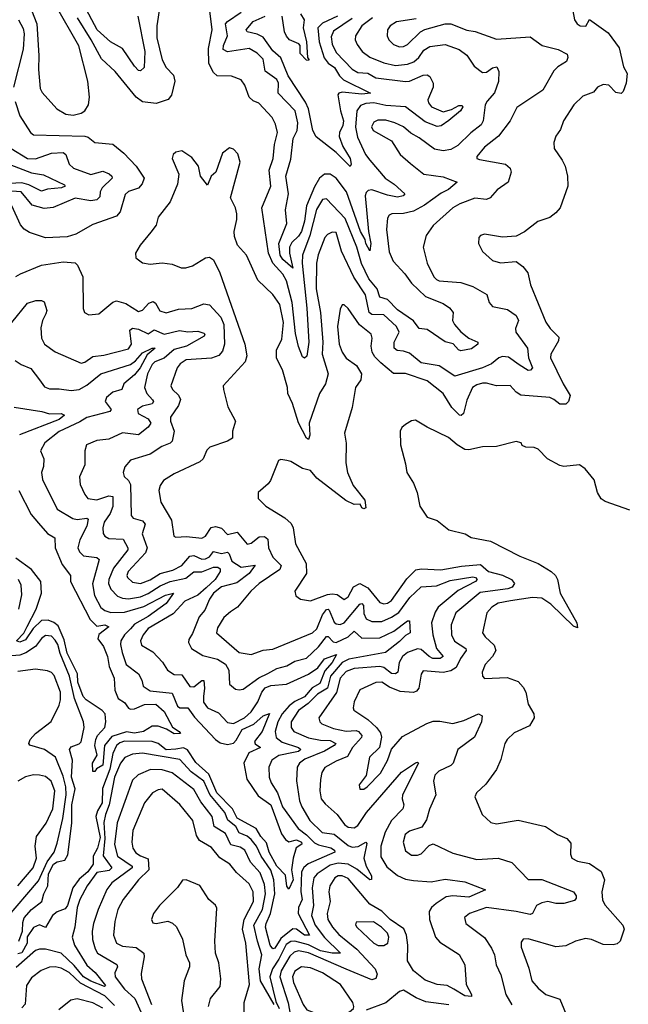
# Model space of a CAD drawing. Extents: x 1552033 to 1694788, y 811965 to 917215.
# Tile 520 of 632: x 1656295 to 1659371, y 885215 to 890196. Entities that reach past the tile are written whole.
import ezdxf

# ---------------------------------------------------------------- set-up
doc = ezdxf.new("R2010")
doc.units = 0

msp = doc.modelspace()

# ---------------------------------------------------------------- linework, layer by layer
at = {"layer": '0CON20XD'}
for points in [[(1656565, 889713.8), (1656605, 889723.1), (1656624.7, 889735.3), (1656642.9, 889765), (1656648.2, 889805), (1656638.7, 889885), (1656593.4, 890063.4), (1656475, 890273.3), (1656405, 890356.7), (1656355, 890386.6), (1656335, 890387.1), (1656315.5, 890365), (1656315.4, 890345), (1656382.4, 890175), (1656391.7, 890015), (1656389.2, 889945), (1656398.3, 889848.3), (1656408.9, 889828.9), (1656483.3, 889745), (1656527.9, 889717.9), (1656565, 889713.8)], [(1657003.1, 890265), (1656988.5, 890165), (1656989, 890105), (1657015, 889993.1), (1657035, 889954.5), (1657072.7, 889915), (1657078.6, 889885), (1657061.5, 889815), (1657045, 889791.9), (1656985, 889772.3), (1656915, 889781.2), (1656884.5, 889805), (1656776.9, 889935), (1656708.7, 889998.7), (1656656.3, 890095), (1656586.6, 890205)], [(1656892.7, 890215), (1656926.9, 890035), (1656923.3, 889955), (1656905, 889936.9), (1656895, 889939.4), (1656875, 889960.5), (1656815, 890050.5), (1656754.4, 890084.4), (1656686.3, 890145), (1656617.2, 890275)], [(1658078.9, 890205), (1658023.8, 890165), (1657993.1, 890115), (1657990.4, 890095), (1658000.8, 890070.9), (1658026.4, 890035), (1658065, 890006), (1658135, 889978.4), (1658195, 889964.3), (1658255, 889972), (1658286.5, 889983.5), (1658312.6, 890005), (1658338.1, 890041.9), (1658368.7, 890061.3), (1658445, 890071.4), (1658515.7, 890045), (1658555, 890016.5), (1658591.8, 889961.8), (1658635, 889928.8), (1658655, 889931.4), (1658685, 889952.3), (1658707.1, 889957.1), (1658717.8, 889935), (1658715.7, 889884.3), (1658694.4, 889825.6), (1658658.4, 889785), (1658648.6, 889765), (1658637.5, 889685), (1658628.2, 889665), (1658575, 889623.4), (1658509.7, 889560.3), (1658475, 889540.5), (1658435, 889532.9), (1658391, 889541), (1658315, 889598.4), (1658271.9, 889621.9), (1658235, 889654.5), (1658191.2, 889675), (1658145, 889687.7), (1658105, 889687.9), (1658085, 889678.5), (1658072.5, 889655), (1658082.5, 889635), (1658173.8, 889583.8), (1658217.5, 889515), (1658271.2, 889468.8), (1658338, 889415), (1658435, 889402.2), (1658506.2, 889375), (1658462, 889338), (1658425, 889319), (1658341.5, 889258.5), (1658285, 889228.6), (1658235, 889215.2), (1658175.4, 889214.6), (1658162.5, 889207.5), (1658155, 889192.5), (1658148.8, 889135), (1658162.6, 889022.6), (1658183.1, 888975), (1658241, 888911), (1658275, 888862.8), (1658345.8, 888795.8), (1658435, 888760), (1658468, 888738), (1658486.9, 888715), (1658482.9, 888675), (1658492.3, 888655), (1658525, 888617.5), (1658565.3, 888585.3), (1658610, 888565), (1658610.8, 888555), (1658578, 888532), (1658525, 888520.7), (1658513.8, 888526.2), (1658486.2, 888556.2), (1658445, 888566.4), (1658355, 888629.5), (1658314.7, 888634.7), (1658285, 888673.1), (1658205, 888728.3), (1658155, 888780.6), (1658115, 888792.7), (1658102.6, 888835), (1658060.6, 888885), (1658022.6, 888962.6), (1657999.2, 889045), (1657940.9, 889190.9), (1657845, 889290.9), (1657825, 889286.8), (1657795, 889236.4), (1657761.5, 889105), (1657725.2, 889004.8), (1657723.2, 888965), (1657746.5, 888736.5), (1657755.9, 888565), (1657746.6, 888493.4), (1657735, 888483.3), (1657725, 888491.1), (1657703.6, 888543.6), (1657688.5, 888608.5), (1657672.5, 888765), (1657643.2, 888875), (1657625, 888909.3), (1657574.7, 888964.7), (1657551.8, 889015), (1657518.8, 889245), (1657563.6, 889355), (1657556.2, 889435), (1657576.8, 889495), (1657583.8, 889565), (1657598.9, 889625), (1657588.3, 889668.3), (1657570.9, 889700.9), (1657503.6, 889773.6), (1657475, 889786.5), (1657455.3, 889805.3), (1657432.5, 889865), (1657415, 889892.5), (1657365, 889910.9), (1657293.1, 889913.1), (1657275, 889928.6), (1657250.6, 889975), (1657249.2, 890050.8), (1657267.5, 890145), (1657254, 890255)], [(1656288.4, 890195), (1656311.7, 890151.7), (1656317.7, 890125), (1656313.2, 890046.8), (1656262.9, 889855)], [(1658299.6, 890200.4), (1658199.2, 890185), (1658168.5, 890165), (1658153.5, 890145), (1658151.8, 890115), (1658160.9, 890095), (1658185, 890070.8), (1658215, 890059.1), (1658235, 890060.7), (1658255, 890071.6), (1658320.5, 890135), (1658343.2, 890146.8), (1658445, 890174.7), (1658475, 890176.1), (1658555, 890144.1), (1658596.6, 890136.6), (1658705, 890097.1), (1658875, 890109.7), (1658936.3, 890066.3), (1659016.2, 890045), (1659061.9, 890021.9), (1659065.6, 890005), (1659059.4, 889985), (1659015, 889958.2), (1658995, 889937.9), (1658940, 889840), (1658807.8, 889752.2), (1658773.6, 889685), (1658715, 889606.7), (1658645, 889552.2), (1658605.8, 889505), (1658606.2, 889495), (1658619.1, 889489.1), (1658750, 889465), (1658774.6, 889445), (1658779.1, 889425), (1658764.7, 889375.3), (1658708.1, 889335), (1658672.5, 889295), (1658655, 889287.3), (1658595, 889293.5), (1658520, 889265), (1658484.5, 889245), (1658384.3, 889155), (1658349.4, 889105), (1658334.5, 889045), (1658354.6, 888965), (1658389.1, 888895), (1658401.7, 888881.8), (1658415, 888874.7), (1658525, 888866.1), (1658585, 888847.2), (1658655.8, 888805.8), (1658668.2, 888765), (1658685, 888745.6), (1658761.1, 888731.1), (1658805, 888700), (1658815.6, 888675), (1658800.6, 888635), (1658802.5, 888615), (1658861.1, 888535), (1658866.5, 888485), (1658886.4, 888435), (1658876.7, 888423.3), (1658865, 888422), (1658820.5, 888450.5), (1658765, 888488.9), (1658735, 888491.9), (1658716.9, 888485), (1658679.4, 888455), (1658635.1, 888434.9), (1658495, 888393.6), (1658415, 888444.8), (1658325, 888459.7), (1658265, 888508.8), (1658235, 888519.8), (1658202.9, 888522.9), (1658187.9, 888535), (1658187.6, 888565), (1658212.4, 888615), (1658200.4, 888645), (1658135, 888703.2), (1658075, 888704.4), (1658061.9, 888715), (1658042.2, 888805), (1657983.2, 888893.2), (1657922.2, 889025), (1657895, 889120.6), (1657875, 889122.3), (1657850.5, 889109.5), (1657837.7, 889095), (1657803.8, 889006.2), (1657795.6, 888964.4), (1657794.1, 888835), (1657814.8, 888714.8), (1657827, 888565), (1657824.3, 888504.3), (1657854.5, 888405), (1657841.6, 888355), (1657810.9, 888305), (1657757.5, 888155), (1657761.2, 888095), (1657755, 888072.5), (1657745, 888080), (1657705, 888156.7), (1657674.5, 888254.5), (1657650.8, 888305), (1657649.4, 888335), (1657624, 888425), (1657593.4, 888483.4), (1657593.3, 888525), (1657619.5, 888580.5), (1657628, 888665), (1657610.3, 888755), (1657575, 888805.6), (1657498.3, 888878.3), (1657442.2, 889005), (1657396.6, 889056.6), (1657380.3, 889100.3), (1657378.5, 889125), (1657392.9, 889185), (1657392.9, 889215), (1657385.4, 889245), (1657360, 889295), (1657410, 889475), (1657397, 889517), (1657375, 889541.2), (1657355, 889548.8), (1657319.3, 889520.7), (1657286.7, 889425), (1657263.3, 889405), (1657245, 889360), (1657208.1, 889405), (1657198.1, 889455), (1657165, 889500), (1657115, 889533.3), (1657085, 889526.2), (1657070, 889515), (1657066.2, 889495), (1657100, 889415), (1657092.9, 889365), (1657055.4, 889274.6), (1656995, 889197.5), (1656985, 889156.2), (1656957.7, 889122.3), (1656904.4, 889055.6), (1656880.8, 889015), (1656882.4, 888992.4), (1656915, 888966), (1656955, 888959.4), (1657015, 888966.9), (1657065, 888959.4), (1657111.3, 888941.3), (1657135, 888940.6), (1657168.9, 888951.1), (1657235, 888992.5), (1657255, 888994.3), (1657275, 888981.4), (1657305.9, 888915.9), (1657432.2, 888555), (1657443.8, 888496.2), (1657434.7, 888465.3), (1657324.3, 888345), (1657324.4, 888325), (1657347.8, 888237.8), (1657385.6, 888165), (1657371.1, 888115), (1657370, 888080), (1657345, 888064.3), (1657255.5, 888034.5), (1657241.7, 888018.3), (1657222.2, 887975), (1657205, 887959.1), (1657075, 887898.9), (1657022.5, 887865), (1657005, 887840), (1656998.1, 887815), (1657007.8, 887755), (1657062.5, 887665), (1657074.3, 887584.3), (1657085, 887578.8), (1657138.6, 887581.4), (1657215, 887572.9), (1657235, 887583.8), (1657263.1, 887626.9), (1657285, 887633.1), (1657315, 887624.3), (1657345, 887592.9), (1657395, 887604.3), (1657445, 887542.9), (1657465, 887547.9), (1657505, 887580.4), (1657532.7, 887582.7), (1657549.1, 887569.1), (1657552.4, 887525), (1657575, 887477.1), (1657617.2, 887435), (1657610.7, 887415), (1657505.9, 887344.1), (1657462.7, 887305), (1657396.2, 887223.8), (1657360.8, 887200.8), (1657327, 887173), (1657295, 887120), (1657289.5, 887095), (1657405, 886995.8), (1657465, 886985.3), (1657525, 887006.9), (1657575, 887011.8), (1657775, 887094.1), (1657796.9, 887115), (1657826.4, 887185), (1657845, 887212.1), (1657855, 887214), (1657858.9, 887208.9), (1657885, 887148.6), (1657895, 887140.3), (1657915, 887136.8), (1657935, 887144.8), (1658015, 887239.3), (1658025, 887243.2), (1658033.3, 887233.3), (1658035, 887192.5), (1658045.5, 887165.5), (1658075, 887152.2), (1658125, 887152.2), (1658175, 887174), (1658211.9, 887198.1), (1658267.1, 887272.9), (1658325, 887327.7), (1658402.6, 887332.6), (1658470.2, 887359.8), (1658585, 887377.7), (1658599.1, 887375), (1658607.3, 887365), (1658599.2, 887355), (1658510.9, 887309.1), (1658410.8, 887225), (1658395, 887198.9), (1658375.8, 887145), (1658384.1, 887085), (1658401.8, 887015), (1658435.7, 886974.3), (1658421.2, 886965), (1658383.6, 886965), (1658364.2, 886974.2), (1658325, 887010.5), (1658305, 887013.8), (1658255, 886994.8), (1658229.6, 886975), (1658212.7, 886945), (1658207.2, 886895), (1658195, 886886.9), (1658175, 886889.4), (1658135, 886918.8), (1658115, 886923.7), (1657986, 886915), (1657945, 886898.8), (1657915.5, 886865), (1657897.2, 886792.8), (1657806.7, 886665), (1657812.2, 886645), (1657822.9, 886635), (1657880.8, 886610.8), (1657945, 886597), (1657995, 886600.7), (1658007.8, 886595), (1658024, 886575), (1658022.7, 886565), (1657977.8, 886515), (1657951.5, 886468.5), (1657895, 886446.2), (1657837, 886413), (1657822.4, 886387.6), (1657815, 886352.5), (1657811.5, 886295), (1657819.1, 886255), (1657839.2, 886229.1), (1657899.1, 886175), (1657936, 886125), (1657955, 886111.1), (1657985, 886107.4), (1658005, 886120), (1658047.7, 886185), (1658225, 886389.4), (1658295, 886436.5), (1658305, 886440), (1658310.8, 886435), (1658229.4, 886275), (1658227.6, 886255), (1658236.6, 886225), (1658231.8, 886205), (1658175.2, 886145), (1658143, 886087), (1658121, 886015), (1658121.3, 885961.3), (1658151, 885911), (1658205, 885866.9), (1658245, 885849.2), (1658285, 885841.6), (1658375, 885834.7), (1658445, 885849.3), (1658545.3, 885835.3), (1658650, 885795), (1658565, 885757.5), (1658485, 885764.4), (1658451.5, 885758.5), (1658400.3, 885725), (1658376.7, 885705), (1658364.1, 885685), (1658365.8, 885645), (1658397.5, 885555), (1658419.5, 885529.5), (1658516.9, 885466.9), (1658545.6, 885415), (1658552.2, 885315), (1658579.4, 885265), (1658578.8, 885255), (1658545, 885258.8), (1658488.7, 885291.3)], [(1657975, 890203.2), (1657881.7, 890138.3), (1657869.6, 890110.4), (1657875, 890073.3), (1657895, 890030.4), (1657976, 889946), (1658005, 889929), (1658055, 889925.2), (1658095, 889902.2), (1658245, 889884.2), (1658265, 889886.1), (1658335, 889915.4), (1658355, 889918.1), (1658368.3, 889908.3), (1658385.7, 889875), (1658385.6, 889855), (1658358.5, 889791.5), (1658360.9, 889775), (1658376.9, 889755), (1658435, 889730.4), (1658478.5, 889741.5), (1658515, 889761.5), (1658531.7, 889761.7), (1658535.7, 889755.7), (1658522.9, 889735), (1658465, 889686.7), (1658425, 889659.6), (1658405, 889655.4), (1658345, 889680), (1658245, 889755.8), (1658145, 889761.6), (1658085, 889776.1), (1658045, 889772.7), (1658018, 889762), (1657999.5, 889735), (1657993.1, 889653.1), (1658002.6, 889602.6), (1658043.3, 889515), (1658064.1, 889485), (1658142.7, 889395), (1658187.7, 889365), (1658242.5, 889315), (1658234.2, 889305), (1658205, 889299.1), (1658155, 889307.9), (1658075, 889335.2), (1658057.2, 889332.8), (1658047.1, 889322.9), (1658041.9, 889305), (1658047.4, 889235), (1658058.1, 889125), (1658070.2, 889065), (1658065, 889027.5), (1658045, 889064.5), (1658041.6, 889085), (1658017.6, 889125), (1657946.6, 889325), (1657895, 889394.1), (1657865, 889415.7), (1657835, 889415.3), (1657810.9, 889395), (1657785, 889350.2), (1657745.3, 889254.7), (1657735, 889177.5), (1657719.1, 889125), (1657705, 889102.1), (1657670, 889070), (1657659.3, 889045), (1657658.6, 889015), (1657675, 888940), (1657625, 888983), (1657611.3, 889005), (1657605.4, 889065), (1657645.8, 889165), (1657637.8, 889235), (1657654.3, 889315.7), (1657640.4, 889405), (1657665, 889490), (1657676.9, 889595), (1657698.1, 889635), (1657701.5, 889675), (1657687.2, 889735), (1657602.1, 889825), (1657603.7, 889875), (1657595, 889894.5), (1657536.2, 889936.2), (1657525, 889996.5), (1657495, 890027.3), (1657455, 890051.3), (1657345, 890033.8), (1657322.9, 890045), (1657324.4, 890065), (1657346, 890115), (1657335.9, 890175), (1657345, 890187.2), (1657415, 890233.9)], [(1657901.6, 890215), (1657825, 890179.5), (1657801.6, 890155), (1657808.5, 890085), (1657833.4, 890003.4), (1657855, 889975.7), (1657885.6, 889955), (1657911.9, 889911.9), (1657932.4, 889892.4), (1658068.8, 889825), (1658025, 889819.8), (1657925, 889829.2), (1657908.9, 889825), (1657903.7, 889816.3), (1657916.4, 889735), (1657931.8, 889685), (1657928.5, 889661.5), (1657910.8, 889625), (1657910, 889605), (1657928.8, 889555), (1657964.7, 889495), (1657970.9, 889465), (1657965, 889453.1), (1657894.2, 889525), (1657793.9, 889603.9), (1657776.6, 889635), (1657754.5, 889745), (1657739, 889779), (1657651.9, 889911.9), (1657615, 890002.8), (1657575, 890038.2), (1657525, 890108.3), (1657495, 890123.9), (1657444.2, 890134.2), (1657439.5, 890145), (1657475, 890186.9), (1657535.4, 890215)], [(1659091.7, 890241.7), (1659099.2, 890195), (1659112.5, 890175), (1659128.8, 890165), (1659156.4, 890163.6), (1659175, 890196.7), (1659270.3, 890130.3), (1659324.5, 890054.5), (1659347.1, 889957.1), (1659366.2, 889925), (1659361.4, 889875), (1659345, 889832.5), (1659335, 889823.3), (1659307.7, 889827.7), (1659273.3, 889865), (1659245, 889867.8), (1659216.2, 889855), (1659195, 889830), (1659141.2, 889808.8), (1659095.6, 889765), (1659044.6, 889685.4), (1659028.9, 889641.1), (1659005, 889606.7), (1658995.8, 889575), (1658997.5, 889545), (1659036.9, 889485), (1659052.2, 889455), (1659063.5, 889405), (1659065.5, 889355), (1659026.7, 889245), (1659005, 889219.2), (1658975, 889195.7), (1658914.5, 889175.5), (1658846.3, 889123.7), (1658805, 889100.8), (1658735, 889096.9), (1658645, 889110.6), (1658623.8, 889105), (1658616.2, 889095), (1658614, 889065), (1658635, 889023.8), (1658685, 888978), (1658725, 888966), (1658805, 888973.3), (1658838.3, 888948.3), (1658864, 888915), (1658877.5, 888855), (1658955, 888666.2), (1658975.7, 888635), (1659019.7, 888589.7), (1659018.7, 888571.3), (1658980.6, 888505), (1658978.5, 888485), (1659041.6, 888355), (1659077.7, 888295), (1659068.8, 888265), (1659055, 888251.5), (1659025, 888250.9), (1658995.7, 888275.7), (1658974.7, 888284.7), (1658827.6, 888297.6), (1658805, 888311.5), (1658775, 888345.7), (1658705, 888343.6), (1658655, 888358.2), (1658635, 888358.1), (1658605, 888349.3), (1658583.1, 888335), (1658555, 888272.5), (1658537.9, 888205), (1658526.6, 888193.4), (1658518, 888195), (1658478.6, 888235), (1658435, 888305.6), (1658355, 888370), (1658245, 888406.4), (1658185, 888406.9), (1658120, 888460), (1658090.2, 888490.2), (1658077.3, 888515), (1658071.5, 888545), (1658076.7, 888585), (1658070.8, 888605), (1658012.7, 888652.7), (1657955, 888735.8), (1657935, 888753.8), (1657925, 888753.3), (1657915, 888732.5), (1657901.9, 888645), (1657909.5, 888555), (1657924.7, 888515), (1657945, 888484.6), (1657997.2, 888447.2), (1658022.7, 888405), (1658019.1, 888375), (1657992.5, 888335), (1657976.3, 888235), (1657937.1, 888105), (1657944.6, 888054.6), (1657943.5, 887955), (1657952.6, 887905), (1657980.3, 887840.3), (1658038.8, 887765), (1658045, 887727.5), (1658035, 887721.5), (1658025, 887726.2), (1658016.2, 887746.2), (1657985, 887744.1), (1657943.6, 887763.6), (1657797.7, 887877.7), (1657765, 887916.2), (1657725, 887926.7), (1657665, 887961.2), (1657645, 887966.2), (1657615, 887972), (1657603.2, 887966.8), (1657562.9, 887865), (1657550.9, 887849.1), (1657501.2, 887805), (1657501.2, 887775), (1657538.8, 887735), (1657635, 887675.6), (1657667.4, 887647.4), (1657677.1, 887625), (1657689.5, 887545), (1657743.3, 887445), (1657744.5, 887395), (1657685.5, 887305), (1657691.5, 887281.5), (1657714.6, 887264.6), (1657765, 887256.5), (1657850.7, 887289.3), (1657875, 887292.7), (1657899, 887289), (1657935, 887262.5), (1657955, 887276.9), (1657982.7, 887327.3), (1658015, 887343.6), (1658055, 887322.8), (1658115, 887248), (1658135, 887242.1), (1658155, 887244.8), (1658175, 887257.8), (1658252.4, 887367.6), (1658297.4, 887412.6), (1658325, 887418.3), (1658423.6, 887413.6), (1658527.7, 887432.3), (1658625, 887439.5), (1658665, 887405.2), (1658735, 887387), (1658780.6, 887365), (1658796.9, 887345), (1658783.9, 887326.1), (1658762.5, 887317.5), (1658622, 887298), (1658499.7, 887195), (1658475.3, 887135.3), (1658477.8, 887085), (1658493, 887053), (1658549.5, 887015), (1658551.1, 887005), (1658522.5, 886965), (1658501, 886919), (1658475, 886901.6), (1658435, 886893.8), (1658335, 886902.9), (1658323.8, 886886.2), (1658312.4, 886815), (1658300.3, 886799.7), (1658285, 886792.9), (1658218.3, 886798.3), (1658165, 886820.5), (1658125, 886845.2), (1658095, 886844.2), (1658015, 886806.9), (1657986.2, 886745), (1657980, 886715), (1657983.9, 886703.9), (1658055, 886656.7), (1658098.9, 886615), (1658118.8, 886588.8), (1658123.8, 886566.2), (1658114.2, 886515), (1658062.5, 886465), (1658047, 886373), (1658010.6, 886325), (1658015, 886304), (1658034.2, 886304.2), (1658051.4, 886315), (1658118.8, 886385), (1658155, 886448), (1658174.5, 886505.5), (1658229.8, 886570.2), (1658353.5, 886636.5), (1658385, 886647.2), (1658418.3, 886648.3), (1658485, 886636.1), (1658539.3, 886650.7), (1658615, 886685.5), (1658632, 886675), (1658629.1, 886645), (1658593.7, 886566.3), (1658510, 886505), (1658486, 886435), (1658475, 886423.3), (1658413.6, 886395), (1658393.3, 886375), (1658386.1, 886345), (1658399.1, 886275), (1658366.8, 886203.2), (1658351.4, 886148.6), (1658328, 886112), (1658265, 886091.2), (1658243.6, 886075), (1658233.8, 886035), (1658245, 885992.5), (1658275, 885970.5), (1658305, 885969.5), (1658325, 885976.7), (1658365, 886018.6), (1658385, 886026.5), (1658485, 885980.4), (1658605, 885948.2), (1658713.9, 885953.9), (1658782.9, 885932.9), (1658865, 885847.3), (1658935, 885846.9), (1659095, 885784.7), (1659108.3, 885765), (1659108, 885752), (1659099.6, 885740.4), (1659045, 885724.8), (1659004.9, 885724.9)], [(1657714.8, 890225.2), (1657732.2, 890195), (1657728.4, 890155), (1657744.6, 890085), (1657750, 890005), (1657756.5, 889995), (1657755, 889990), (1657745, 889991.2), (1657713.3, 890025), (1657713.1, 890065), (1657705.8, 890075), (1657659.2, 890095), (1657643.7, 890113.7), (1657634.3, 890135), (1657621.6, 890215)], [(1656272.4, 889782.4), (1656295, 889709.5), (1656350, 889625), (1656365, 889613.8), (1656625, 889607.2), (1656641.3, 889601.3), (1656674.6, 889574.6), (1656765, 889567.5), (1656821, 889521), (1656884.1, 889455), (1656923.8, 889395), (1656914, 889366), (1656895, 889343.3), (1656845, 889328), (1656827.3, 889312.7), (1656802.5, 889225), (1656785, 889202.7), (1656665, 889160.6), (1656578.1, 889111.9), (1656535, 889097.3), (1656425, 889093.6), (1656345, 889119.7), (1656317.1, 889137.1), (1656298.8, 889158.8), (1656255, 889254.7)], [(1656142.8, 889502.8), (1656355, 889421.3), (1656415, 889412.2), (1656520.6, 889360.6), (1656525.6, 889355), (1656505.8, 889345), (1656435, 889338.6), (1656405, 889329), (1656341.6, 889361.6), (1656305, 889370.4), (1656215, 889366.3)], [(1656251.1, 889545), (1656335, 889494.4), (1656375, 889492.2), (1656455, 889520.4), (1656513.9, 889523.9), (1656528, 889515), (1656544.6, 889465), (1656566.1, 889446.1), (1656655, 889413.2), (1656715, 889430), (1656747.4, 889417.4), (1656760.9, 889405), (1656762.9, 889395), (1656711, 889345), (1656701.1, 889325), (1656699.2, 889300.8), (1656684.4, 889285.6), (1656655, 889279.2), (1656575, 889294.3), (1656463.6, 889246.4), (1656418.7, 889241.3), (1656357.4, 889257.4), (1656301.8, 889325), (1656255, 889329.2)], [(1656275, 888896.5), (1656298.6, 888911.4), (1656405.4, 888954.6), (1656515, 888970.9), (1656575, 888965.6), (1656586.5, 888955), (1656614.5, 888895), (1656616, 888735), (1656622.5, 888715), (1656644.1, 888704.1), (1656695, 888708.6), (1656765, 888766.9), (1656785, 888774.4), (1656831.5, 888761.5), (1656895, 888719.6), (1656915, 888726.4), (1656947.2, 888762.8), (1656970.2, 888770.2), (1656981.7, 888761.7), (1657003.4, 888723.4), (1657035, 888713.1), (1657097.9, 888732.1), (1657165, 888734.6), (1657225, 888758.2), (1657255, 888753.6), (1657311.1, 888691.1), (1657327.6, 888655), (1657330.3, 888555), (1657320.8, 888519.3), (1657302, 888498), (1657265.2, 888484.8), (1657135.7, 888475), (1657105.4, 888455), (1657091.5, 888435), (1657058.9, 888345), (1657067.5, 888325), (1657097, 888297), (1657107.2, 888275), (1657097.4, 888245), (1657057.3, 888185), (1657057.9, 888165), (1657075.3, 888115), (1657065.6, 888064.4), (1657055, 888053.3), (1657013.5, 888036.5), (1656955, 887998.2), (1656855, 887968.2), (1656826.9, 887935), (1656818.5, 887905), (1656823.3, 887885), (1656845, 887864.6), (1656855.7, 887845), (1656857.8, 887687.8), (1656869.2, 887675), (1656915, 887660.8), (1656930, 887645), (1656914.2, 887595), (1656939.8, 887525), (1656930.8, 887499.2), (1656844, 887405), (1656836.2, 887385), (1656839.1, 887375), (1656865, 887350.7), (1656905, 887344.4), (1656955, 887363.4), (1657005, 887394.2), (1657068.7, 887411.4), (1657115, 887435.7), (1657155, 887483), (1657175, 887486.3), (1657215, 887467.9), (1657235, 887469.1), (1657255, 887478.4), (1657275, 887506.8), (1657315, 887495.8), (1657345, 887502.9), (1657354.4, 887494.4), (1657367.2, 887457.2), (1657415, 887427.5), (1657485, 887437.1), (1657455.6, 887395), (1657392.7, 887347.3), (1657315, 887326.7), (1657275, 887294.7), (1657255, 887265.5), (1657230.5, 887209.5), (1657201.8, 887175), (1657169.1, 887090.9), (1657149.2, 887060.8), (1657147.9, 887045), (1657163.1, 887015), (1657220.6, 886980.6), (1657295, 886961.1), (1657335.9, 886935.9), (1657352.7, 886905), (1657355.7, 886835), (1657385, 886810), (1657405, 886805.6), (1657425, 886809.5), (1657503, 886867), (1657548.5, 886888.5), (1657595, 886914.3), (1657645, 886928.1), (1657685, 886950.7), (1657745, 886967), (1657805, 887024.4), (1657845, 887076.6), (1657855, 887075.3), (1657879.3, 887049.3), (1657895, 887045.9), (1657955.3, 887074.7), (1657985, 887102.7), (1658025, 887067.6), (1658115, 887068.8), (1658186.7, 887103.3), (1658255, 887155.9), (1658265.3, 887155.3), (1658269.2, 887095), (1658245, 887081.8), (1658215, 887050), (1658144.8, 886995.2), (1657958.6, 886961.4), (1657924.8, 886945.2), (1657866.4, 886875), (1657850.2, 886815), (1657800.2, 886785), (1657752.7, 886737.3), (1657705, 886702.1), (1657666.7, 886645), (1657667.8, 886615), (1657680, 886595), (1657755, 886563.5), (1657815, 886551.6), (1657865, 886549.5), (1657892.9, 886535), (1657885.4, 886525), (1657835, 886496), (1657736.8, 886455), (1657709.6, 886435), (1657696.9, 886415), (1657694, 886346), (1657709.8, 886245), (1657721.4, 886215), (1657761.2, 886145), (1657824.6, 886085), (1657885, 886075.9), (1657955, 886018.3), (1657975, 886010.2), (1658005.9, 886014.1), (1658045, 886035.6), (1658049.3, 886029.3), (1658034.3, 885955), (1658045.8, 885915), (1658072.7, 885865), (1658072.5, 885847.5), (1658065, 885844.3), (1657999.9, 885899.9), (1657955, 885923.7), (1657905, 885929.3), (1657865, 885918.8), (1657798.9, 885875), (1657782.6, 885855), (1657774.1, 885805), (1657780.6, 885715), (1657770.4, 885665), (1657789.1, 885615), (1657835, 885553.2), (1657916.2, 885473.8), (1657875, 885473.4), (1657815, 885486.3), (1657755, 885516.6), (1657685, 885534.4), (1657665, 885532.7), (1657642.2, 885517.8), (1657605.6, 885444.4), (1657572.3, 885395), (1657559.6, 885355), (1657589.5, 885229.5), (1657606.2, 885193.8)], [(1656255.3, 888665), (1656335, 888762.9), (1656376.2, 888776.2), (1656405.4, 888775.4), (1656418.3, 888768.3), (1656432.5, 888725), (1656427.8, 888707.8), (1656409.5, 888675), (1656402.6, 888637.4), (1656405.4, 888585), (1656419.5, 888555), (1656475, 888515.4), (1656605, 888458.5), (1656625, 888464.5), (1656665, 888492.4), (1656720.1, 888499.9), (1656845, 888530.9), (1656860, 888555), (1656852.5, 888625), (1656864.8, 888635.2), (1656895, 888631.4), (1656945, 888606.7), (1656975, 888627.5), (1657025, 888606.2), (1657103.4, 888623.4), (1657145, 888616.8), (1657195, 888621), (1657225, 888610), (1657230.6, 888605), (1657228.1, 888595), (1657138.2, 888545), (1657075, 888527.8), (1657025.3, 888484.7), (1656978.9, 888465), (1656965, 888452.2), (1656940.6, 888405), (1656925.6, 888335), (1656937.1, 888305), (1656966.7, 888273.3)], [(1656272.8, 888472.8), (1656302.8, 888452.8), (1656351.9, 888431.9), (1656394.5, 888375), (1656419.8, 888339.8), (1656445, 888328.2), (1656495, 888329.6), (1656555, 888320.3), (1656595, 888324.8), (1656635, 888346.7), (1656705, 888404.3), (1656855, 888452.6), (1656879.7, 888470.3), (1656915, 888511.2), (1656965, 888535.3), (1656979.2, 888535), (1656939.6, 888500.4), (1656903.4, 888435), (1656875, 888399), (1656822.1, 888355), (1656811.5, 888325), (1656765, 888311.5), (1656734.2, 888285), (1656726.7, 888265), (1656757.8, 888225), (1656750.8, 888215), (1656635, 888184.8), (1656598.5, 888161.5), (1656495, 888113.2), (1656422.1, 888055), (1656400, 888015), (1656416.4, 887975), (1656414.7, 887935.3), (1656405.5, 887905), (1656410.8, 887870.8), (1656485, 887719.5), (1656563.3, 887673.3), (1656585, 887667.8), (1656635, 887675.3), (1656640.5, 887670.5), (1656634.4, 887635), (1656599.7, 887565), (1656589.6, 887525), (1656597.1, 887505), (1656617.1, 887485), (1656685, 887475.9), (1656697.3, 887465), (1656662.2, 887342.2), (1656673.7, 887283.7), (1656705, 887223.3), (1656725, 887207.8), (1656755, 887197.3), (1656825, 887199.7), (1656921.8, 887228.2), (1657032.2, 887285), (1657072.5, 887295), (1657035, 887243), (1656945, 887177.1), (1656875, 887138), (1656855, 887115.2), (1656824.3, 887085), (1656806.7, 887055), (1656804.3, 887035), (1656812.2, 886995), (1656833.9, 886935), (1656895, 886887.9), (1656912.7, 886855), (1656919.6, 886825), (1656955, 886801), (1657065, 886789.4), (1657093, 886723), (1657105, 886715.8), (1657145.2, 886715.2), (1657178.1, 886668.1), (1657284.1, 886555), (1657307.9, 886537.9), (1657345, 886529.7), (1657375, 886536.9), (1657389.1, 886550.9), (1657418.8, 886605), (1657478, 886632), (1657526, 886675), (1657556.9, 886686.9), (1657520.7, 886595), (1657481.6, 886545), (1657485, 886533.8), (1657511.5, 886515), (1657453.2, 886486.8), (1657428.4, 886435), (1657443.5, 886355), (1657472, 886312), (1657500.3, 886270.3), (1657565, 886224.8), (1657618.1, 886078.1), (1657638.7, 886048.7), (1657655, 886038.1), (1657695, 886047.1), (1657720, 886035), (1657720.8, 886025), (1657693, 886007), (1657677, 885955), (1657668.8, 885895), (1657677.3, 885845), (1657655, 885797.5), (1657645, 885812.5), (1657639.4, 885869.4), (1657594.4, 885915), (1657556.2, 885985), (1657543, 886033), (1657513.3, 886065), (1657489.8, 886105), (1657395, 886156.7), (1657371.1, 886205), (1657291.7, 886285), (1657250.5, 886380.5), (1657185, 886439.4), (1657142.5, 886502.5), (1657123.2, 886513.2), (1657083.4, 886506.6), (1657035, 886503.6), (1656995, 886535.2), (1656964.9, 886544.9), (1656825, 886546.5), (1656801.5, 886538.5), (1656785.1, 886524.9), (1656766.3, 886485), (1656750.4, 886405), (1656713.6, 886306.4), (1656711.8, 886235), (1656687.7, 886195), (1656679, 886165), (1656701.2, 886058.8), (1656688.8, 886005), (1656666.2, 885965), (1656665.5, 885925), (1656639.1, 885885), (1656595, 885849.2), (1656563.3, 885805), (1656536.2, 885715), (1656525, 885698), (1656485, 885682.9), (1656461.6, 885665), (1656425, 885603.3), (1656395, 885617.1), (1656365, 885603.3), (1656332.5, 885557.5), (1656333.4, 885525), (1656305, 885476.4), (1656285, 885470)], [(1656966.7, 888273.3), (1656971.1, 888265), (1656965, 888252.6), (1656915, 888241.6), (1656890.4, 888225), (1656893.8, 888205), (1656945, 888177.7), (1656958.2, 888155), (1656944.6, 888135), (1656895, 888095.9), (1656815, 888106.8), (1656745.3, 888074.8), (1656685, 888066.8), (1656632.9, 888045), (1656624.5, 888015.5), (1656624.7, 887945.3), (1656596.6, 887883.4), (1656601.1, 887845), (1656623.9, 887793.9), (1656639.2, 887775), (1656685, 887767.9), (1656745, 887787), (1656765.4, 887785), (1656766.4, 887733.6), (1656752.4, 887697.6), (1656722.2, 887655), (1656715.3, 887625), (1656717.1, 887597.1), (1656725, 887584.5), (1656745, 887572.2), (1656818.6, 887568.6), (1656841.8, 887525), (1656840.9, 887515), (1656768.5, 887421.5), (1656744.8, 887365), (1656743.9, 887345), (1656755, 887315.5), (1656789.3, 887279.3), (1656815, 887269.6), (1656845, 887267.4), (1656905, 887277.5), (1656945, 887292.9), (1657005, 887332.7), (1657055, 887355.1), (1657135, 887371.9), (1657175, 887403.8), (1657215, 887403.8), (1657275, 887427.6), (1657296.8, 887426.8), (1657309.1, 887419.1), (1657308.4, 887405), (1657282.2, 887365), (1657237.6, 887322.4), (1657195, 887284.9), (1657129.4, 887255), (1657069.9, 887190.1), (1656945, 887116.7), (1656918.3, 887085), (1656905.3, 887055), (1656911.5, 887031.5), (1656968.3, 886998.3), (1657016.6, 886946.6), (1657042.2, 886905), (1657075, 886883.8), (1657115, 886881.8), (1657155, 886823.9), (1657175, 886822.3), (1657215, 886853.3), (1657225, 886852.9), (1657228.6, 886815), (1657223.3, 886773.3), (1657224.5, 886744.5), (1657245, 886715.3), (1657300.7, 886690.7), (1657345, 886640.4), (1657375, 886635.8), (1657431.8, 886665), (1657465, 886694.7), (1657498.8, 886745), (1657518.9, 886795), (1657535, 886816.7), (1657565, 886827.4), (1657642.9, 886835), (1657755, 886885.2), (1657802, 886918), (1657835, 886962.5), (1657895.8, 886985.8), (1657874.2, 886945), (1657838.2, 886901.8), (1657811.9, 886838.1), (1657773.6, 886816.4), (1657735, 886770.8), (1657685, 886747.9), (1657656.4, 886725), (1657621.6, 886685), (1657599.3, 886645), (1657586.1, 886595), (1657591.6, 886565), (1657621.4, 886541.4), (1657705, 886514.6), (1657715.5, 886505), (1657703.5, 886495), (1657679.4, 886489.4), (1657605.1, 886474.9), (1657569, 886451), (1657554.7, 886415), (1657556.6, 886365), (1657565.7, 886335.7), (1657597.3, 886285), (1657623.3, 886215), (1657702, 886105), (1657745, 886073.1), (1657785, 886031.7), (1657805, 886021.6), (1657867.8, 886007.8), (1657885.8, 885995), (1657888.7, 885985), (1657753.1, 885926.9), (1657731.9, 885908.1), (1657719.1, 885885), (1657716.9, 885785), (1657722.2, 885745), (1657704.8, 885705), (1657702.4, 885675), (1657759.2, 885565), (1657735, 885564.6), (1657695, 885596.2), (1657675, 885597.3), (1657615, 885548.2), (1657585, 885499.2), (1657575, 885495.6), (1657560.4, 885515), (1657537.7, 885605), (1657540.8, 885625), (1657563.4, 885675), (1657584.4, 885775), (1657578.9, 885845), (1657565, 885893.7), (1657514.9, 885964.9), (1657491.9, 886015), (1657465, 886048.4), (1657445, 886066.5), (1657405, 886083.7), (1657387.5, 886115), (1657346.7, 886146.7), (1657332.6, 886185), (1657256.6, 886276.6), (1657225, 886343.7), (1657161.3, 886391.3), (1657105, 886454.3), (1656915, 886485.9), (1656865, 886481.4), (1656826.2, 886463.8), (1656805, 886434.6), (1656774.8, 886364.8), (1656747, 886225), (1656728.6, 886175), (1656720.5, 886135), (1656726.1, 886055), (1656716.4, 885966.4), (1656761.2, 885905), (1656747.8, 885892.2), (1656685, 885883), (1656635.8, 885815), (1656598.8, 885745), (1656585, 885705.7), (1656574.1, 885605), (1656560.8, 885555), (1656572.3, 885515), (1656635, 885413), (1656676.6, 885376.6), (1656729.2, 885310.8), (1656724.3, 885305.7), (1656655, 885331.8), (1656617, 885355), (1656571.1, 885411.1), (1656505, 885474.5), (1656425, 885494.4), (1656395, 885495.2), (1656375, 885488), (1656277.8, 885402.2)], [(1656266.4, 888236.4), (1656406.7, 888215), (1656445, 888202), (1656504.7, 888204.7), (1656522.2, 888195), (1656495, 888174.3), (1656293.2, 888096.8)], [(1659380, 887715), (1659255, 887759.2), (1659235, 887772.5), (1659215.8, 887805), (1659198.3, 887868.3), (1659154.2, 887924.2), (1659125, 887943.8), (1659045, 887936), (1659025, 887940.8), (1658963.8, 887975), (1658915, 888023.3), (1658895, 888032.5), (1658853.6, 888033.6), (1658835, 888042.5), (1658830, 888055), (1658805, 888063.3), (1658705, 888037.5), (1658635, 888036), (1658565, 888021.2), (1658545, 888022.5), (1658506.2, 888045), (1658462.8, 888082.8), (1658354.5, 888134.5), (1658295, 888170), (1658275, 888167.5), (1658245, 888149.2), (1658226.6, 888133.4), (1658218.1, 888115), (1658220.6, 888045), (1658245, 887950), (1658252.5, 887905), (1658285, 887851.2), (1658304.5, 887804.5), (1658317.8, 887735), (1658355, 887680.6), (1658405, 887662.5), (1658465, 887616.2), (1658547.5, 887595), (1658577.7, 887577.7), (1658675, 887558.8), (1658822.9, 887482.9), (1658915.7, 887445.7), (1658981.4, 887405), (1659002.9, 887385), (1659014.2, 887365), (1659026.2, 887295), (1659110.8, 887145), (1659115, 887120), (1659095, 887128), (1658979, 887239), (1658935, 887269.3), (1658887.2, 887272.8), (1658775.7, 887255.7), (1658712.9, 887245), (1658681.4, 887225), (1658655.6, 887195), (1658634.4, 887095), (1658647.1, 887075), (1658692.8, 887032.7), (1658702.1, 887005), (1658685.6, 886975), (1658648.1, 886935), (1658632.9, 886895), (1658633.8, 886875), (1658645, 886864), (1658759.4, 886869.4), (1658815, 886848.1), (1658840.2, 886820.2), (1658852.7, 886795), (1658865, 886733.3), (1658894.3, 886685), (1658895.8, 886665), (1658872.5, 886625), (1658795, 886589.5), (1658759.5, 886555), (1658746.7, 886535), (1658726.7, 886453.3), (1658705, 886404), (1658650.6, 886329.4), (1658603.8, 886285), (1658596, 886265), (1658632, 886175), (1658676.7, 886135), (1658705, 886128.6), (1658815, 886147.8), (1658952.5, 886115), (1659013.3, 886075), (1659060, 886055), (1659081.4, 886031.4), (1659079.4, 885975), (1659086, 885955), (1659115, 885939.4), (1659175, 885928.2), (1659235, 885886.7), (1659250.4, 885845), (1659237.1, 885785), (1659241.8, 885741.8), (1659255, 885717.8), (1659343.8, 885615), (1659350, 885595), (1659330, 885535), (1659315, 885520.8), (1659295, 885516.9), (1659245, 885517.8), (1659185, 885543.8), (1659155, 885548), (1659105, 885535.5), (1659055, 885511.9), (1659005, 885506.8), (1658865, 885547.5), (1658840, 885545), (1658830.3, 885529.7), (1658830, 885505), (1658868.5, 885398.5), (1658883.8, 885335), (1658915, 885296.7), (1658954.5, 885264.5), (1659025, 885240.8), (1659086.5, 885095)], [(1656290.2, 887815), (1656353.2, 887693.2), (1656390.1, 887650.1), (1656435, 887597.5), (1656472.5, 887575), (1656473.8, 887525), (1656509.9, 887439.9), (1656552.1, 887385), (1656552.1, 887355), (1656651.8, 887161.8), (1656685, 887128.8), (1656725, 887135.2), (1656745.7, 887125), (1656695, 887086.9), (1656690.5, 887065), (1656718, 887025), (1656738.2, 886975), (1656747.2, 886925), (1656771.8, 886865), (1656775.6, 886805), (1656793.3, 886763.3), (1656825, 886742), (1656844.2, 886714.2), (1656855, 886708), (1656875, 886710), (1656925, 886731.8), (1656983.6, 886733.6), (1657025, 886696), (1657067.6, 886617.6), (1657101.4, 886595), (1657107.1, 886585), (1657075, 886583.7), (1657036.7, 886606.7), (1656995, 886622), (1656965, 886622.7), (1656920, 886595), (1656875, 886587.1), (1656835, 886593.2), (1656760.6, 886569.4), (1656723.8, 886525), (1656715.2, 886425), (1656683.1, 886406.9), (1656675, 886393.8), (1656665, 886392.5), (1656663.4, 886435), (1656686.1, 886475), (1656675.3, 886525), (1656680, 886555), (1656687.8, 886575), (1656724.6, 886615), (1656730, 886645), (1656726.5, 886685), (1656712.2, 886702.3), (1656630.3, 886755), (1656615, 886773.2), (1656588.7, 886845), (1656587.5, 886887.5), (1656535, 886991.6), (1656519.8, 887059.8), (1656490.1, 887130.1), (1656467.6, 887147.6), (1656439, 887159), (1656405, 887156.6), (1656363.1, 887116.9), (1656325, 887058.6), (1656295, 887047.3), (1656278, 887055), (1656316.5, 887093.5), (1656333.4, 887126.6), (1656378.9, 887215), (1656405.1, 887294.9), (1656401.6, 887355), (1656354.7, 887415), (1656275, 887472.4)], [(1656290.8, 887215), (1656306.3, 887286.3), (1656302, 887335), (1656288.8, 887365)], [(1656291, 885535), (1656309.6, 885585), (1656310.8, 885629.2), (1656317.9, 885652.1), (1656355, 885694.8), (1656407.5, 885735), (1656417.1, 885775), (1656437.5, 885815), (1656441.2, 885875), (1656465, 885923.6), (1656485, 885936.4), (1656523.8, 885945), (1656538.2, 885971.8), (1656558.1, 886131.9), (1656557.9, 886225), (1656574.7, 886305), (1656556.4, 886365), (1656561.2, 886451.2), (1656547.3, 886505), (1656555, 886517.3), (1656595, 886532.3), (1656605, 886543.3), (1656621.2, 886615), (1656616.7, 886645), (1656572.3, 886762.3), (1656546.8, 886875), (1656500, 886990), (1656488.4, 887035), (1656475, 887057.9), (1656455, 887077.9), (1656425, 887081.8), (1656405, 887066.2), (1656374.7, 887025), (1656326, 886994), (1656295, 886982.5), (1656212.5, 886975)], [(1656224, 885645), (1656390, 885840), (1656433.1, 885936.9), (1656468.5, 885985), (1656485, 886030.6), (1656512.8, 886155), (1656530.5, 886275), (1656528.5, 886315), (1656515, 886369.1), (1656475.3, 886465), (1656421.1, 886505), (1656346.6, 886526.6), (1656341.1, 886535), (1656348.4, 886555), (1656374.2, 886585), (1656453.8, 886646.2), (1656495, 886729.2), (1656501.9, 886755), (1656501.2, 886795), (1656469.6, 886879.6), (1656455, 886894.5), (1656435, 886902.9), (1656375, 886911.3), (1656285, 886898.8)], [(1656284.9, 885815.1), (1656363.1, 885905), (1656379.4, 885955), (1656373.5, 886015), (1656379.7, 886065), (1656428.3, 886131.7), (1656462, 886205), (1656472.7, 886295), (1656454.1, 886345), (1656425, 886367.6), (1656395, 886375.3), (1656365, 886375.9), (1656323.7, 886366.3), (1656285, 886343.6)], [(1657581.4, 885215), (1657512, 885335), (1657504.9, 885394.9), (1657518.8, 885465), (1657497.3, 885535), (1657478.9, 885615), (1657523, 885695), (1657537.6, 885775), (1657532, 885822), (1657510.3, 885880.3), (1657461.6, 885935), (1657432.9, 885995), (1657409.6, 886009.6), (1657362.8, 886022.8), (1657335, 886080), (1657278.8, 886115), (1657268.7, 886165), (1657210.5, 886240.5), (1657175, 886302.7), (1657066, 886386), (1657015, 886401.3), (1656956, 886404), (1656893.7, 886376.3), (1656865, 886350), (1656786.9, 886133.1), (1656774.4, 886024.4)], [(1657428.8, 885158.8), (1657429.4, 885225), (1657457.1, 885315), (1657437.5, 885525), (1657421.3, 885595), (1657428.9, 885645), (1657477.1, 885735), (1657474.8, 885784.8), (1657454.6, 885825), (1657391.4, 885881.4), (1657357.3, 885925), (1657306.1, 885956.1), (1657265, 886008.8), (1657203.9, 886043.9), (1657189, 886069), (1657170.7, 886145), (1657105, 886226.9), (1657015, 886303.3), (1656995, 886300), (1656967.1, 886285), (1656926.1, 886235), (1656867.6, 886095), (1656861.9, 886035), (1656866.9, 886005), (1656881.2, 885981.2), (1656905, 885965.8), (1656945, 885951.8), (1656947, 885895), (1656895.9, 885845), (1656817.6, 885745), (1656790.3, 885695), (1656775.3, 885635), (1656769.4, 885565), (1656784.4, 885524.4), (1656815, 885508.9), (1656883.5, 885503.5), (1656921.9, 885475), (1656923.5, 885455), (1656908.9, 885371.1), (1656911.2, 885345), (1656961.6, 885215)], [(1656774.4, 886024.4), (1656788.9, 885965), (1656862.8, 885915), (1656863.1, 885905), (1656760.6, 885829.4), (1656735, 885796.5), (1656691.4, 885695), (1656668.8, 885625), (1656661.7, 885585), (1656663.3, 885543.3), (1656675.8, 885495.7), (1656688.2, 885475), (1656786.3, 885416.3), (1656788.8, 885405), (1656776.2, 885375), (1656776.8, 885355), (1656825, 885291.4), (1656876.3, 885245), (1656916.8, 885155)], [(1658488.7, 885291.3), (1658455, 885310), (1658405, 885315.5), (1658345, 885337.5), (1658285, 885385.4), (1658254.8, 885434.8), (1658257, 885515), (1658250.5, 885565), (1658237.4, 885597.4), (1658168.4, 885645), (1658126.3, 885686.3), (1658065, 885722.5), (1657955, 885851.1), (1657925, 885866), (1657905, 885864.8), (1657887.8, 885855), (1657862.4, 885815), (1657858.4, 885785), (1657864.7, 885735), (1657849.5, 885675), (1657852.5, 885645), (1657876.2, 885605), (1657908.1, 885568.1), (1658000, 885495), (1658091.8, 885395), (1658102.4, 885367.6), (1658094.7, 885345.3), (1658075, 885340), (1657945, 885392.5), (1657755, 885475.6), (1657704.4, 885485.6), (1657681.6, 885478.4), (1657660.9, 885459.1), (1657616.3, 885385), (1657610.4, 885355), (1657652.5, 885222.4), (1657665, 885146.5)], [(1657248.9, 885205), (1657260, 885245), (1657307.8, 885305), (1657311.1, 885345), (1657301.4, 885425), (1657284.3, 885475), (1657281.4, 885535), (1657291.7, 885701.7), (1657285, 885716.2), (1657250.8, 885745), (1657205, 885816), (1657135.7, 885845.7), (1657117.3, 885842.7), (1657093.4, 885806.6), (1657002, 885715), (1656970.8, 885675), (1656961.2, 885645), (1656967.7, 885627.7), (1656985, 885624.4), (1657044, 885636), (1657066.6, 885626.6), (1657087.6, 885607.6), (1657117.1, 885545), (1657134.2, 885465), (1657153.3, 885425), (1657153.3, 885405), (1657126, 885335), (1657113.1, 885235), (1657125.5, 885145)], [(1659004.9, 885724.9), (1658965, 885735.4), (1658935, 885729.4), (1658907.9, 885715), (1658886.7, 885675), (1658875, 885669.6), (1658805, 885685.6), (1658655, 885706), (1658568, 885675), (1658543.1, 885655), (1658550.6, 885625), (1658645, 885553.9), (1658679.8, 885499.8), (1658695.8, 885465), (1658703.9, 885415), (1658726.3, 885365), (1658752.9, 885265), (1658782.8, 885212.8)], [(1658135, 885512.9), (1658155.5, 885525), (1658160.4, 885555), (1658153.8, 885575), (1658124.6, 885605), (1658083.2, 885633.2), (1657995, 885631.2), (1657992.9, 885617.1), (1658000, 885605), (1658084.6, 885525), (1658106.4, 885513.6), (1658135, 885512.9)], [(1656775, 885209.9), (1656725, 885257.9), (1656602.9, 885322.9), (1656545, 885375.6), (1656505, 885397.5), (1656475, 885405.7), (1656445, 885404.1), (1656404.3, 885385.7), (1656355, 885349.5), (1656329.3, 885310.7), (1656323, 885217), (1656305, 885196.9)], [(1657855, 885161.8), (1657915, 885164.4), (1657962.3, 885177.7), (1657982.5, 885195), (1657983.3, 885205), (1657978.8, 885225), (1657916.7, 885315), (1657825, 885375.2), (1657765, 885400.8), (1657720, 885405), (1657685, 885382.9), (1657674, 885355), (1657679.4, 885325), (1657727.8, 885215), (1657747.1, 885187.1), (1657795, 885168.8), (1657855, 885161.8)], [(1658465, 885212.5), (1658348.5, 885228.5), (1658298.7, 885248.7), (1658235, 885286.5), (1658215, 885280.6), (1658146.3, 885223.7), (1658046.7, 885185)], [(1656715, 885195.7), (1656665, 885222.3), (1656585, 885242.3), (1656553.1, 885236.9), (1656492.1, 885187.9)]]:
    msp.add_lwpolyline(points, dxfattribs=at)

doc.saveas('drawing.dxf')
